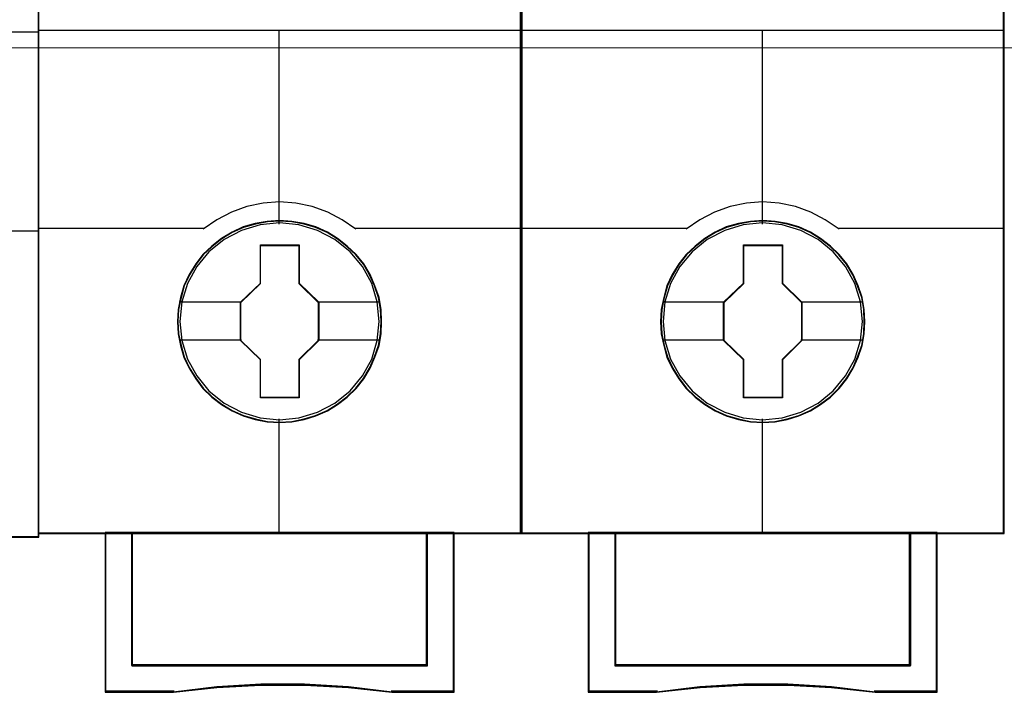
# Model space of a CAD drawing. Header units: millimetres. Extents: x -1290 to 1795, y -4192 to -1311.
# Tile 1024 of 1056: x 1443.5 to 1450.83, y -1929.75 to -1924.75. Entities that reach past the tile are written whole.
import ezdxf

# ---------------------------------------------------------------- set-up
doc = ezdxf.new("R2010")
doc.units = ezdxf.units.MM
doc.layers.add('45', color=7, linetype='Continuous')
doc.layers.add('Aparatura', color=7, linetype='Continuous', lineweight=13)

# ---------------------------------------------------------------- blocks, each defined once
blk = doc.blocks.new('*U156')
at = {"layer": '45', "color": 7}
blk.add_lwpolyline([(477.428846, -383.552872), (405.408028, -383.552872), (405.408028, -465.581435), (477.428846, -465.581435), (477.428846, -383.552872)], close=True, dxfattribs=at)
at = {"layer": '45', "color": 139}
blk.add_lwpolyline([(477.428846, -383.552872), (405.408028, -383.552872), (405.408028, -465.581435), (477.428846, -465.581435), (477.428846, -383.552872)], close=True, dxfattribs=at)
at = {"layer": '45', "color": 59}
blk.add_lwpolyline([(477.407363, -383.574418), (405.429512, -383.574418), (405.429512, -465.55989), (477.407363, -465.55989), (477.407363, -383.574418)], close=True, dxfattribs=at)
at = {"layer": '45', "color": 139}
for points in [[(405.408028, -446.775517), (477.428846, -446.775517)], [(471.21287, -454.180101), (477.428846, -454.180101)]]:
    blk.add_lwpolyline(points, dxfattribs=at)
blk = doc.blocks.new('*U157')
at = {"layer": '45', "color": 7}
for points in [[(495.37139, -383.712671), (477.398411, -383.712671), (477.398411, -465.443183), (495.37139, -465.443183), (495.37139, -383.712671)], [(490.183055, -457.559264), (490.160746, -457.107867), (490.088243, -456.65647), (489.932083, -456.221588), (489.753613, -455.808725), (489.519372, -455.412376), (489.234936, -455.065571), (488.905884, -454.74629), (488.53779, -454.465544), (488.16412, -454.223331), (487.729101, -454.036166), (487.299659, -453.909555), (486.842331, -453.826982), (486.385004, -453.799458), (485.927676, -453.826982), (485.481502, -453.909555), (485.029752, -454.036166), (484.617041, -454.223331), (484.226639, -454.465544), (483.864123, -454.74629), (483.529493, -455.065571), (483.261789, -455.412376), (483.016394, -455.808725), (482.821193, -456.221588), (482.698495, -456.65647), (482.609261, -457.107867), (482.581375, -457.559264), (482.609261, -458.010661), (482.698495, -458.445544), (482.821193, -458.880426), (483.016394, -459.293289), (483.261789, -459.689638), (483.529493, -460.047452), (483.864123, -460.372238), (484.226639, -460.64748), (484.617041, -460.878683), (485.029752, -461.065848), (485.481502, -461.197964), (485.927676, -461.291546), (486.385004, -461.313566), (486.842331, -461.291546), (487.299659, -461.197964), (487.729101, -461.065848), (488.16412, -460.878683), (488.53779, -460.64748), (488.905884, -460.372238), (489.234936, -460.047452), (489.519372, -459.689638), (489.753613, -459.293289), (489.932083, -458.880426), (490.088243, -458.445544), (490.160746, -458.010661), (490.183055, -457.559264)], [(490.183055, -457.559264), (490.160746, -457.107867), (490.088243, -456.65647), (489.932083, -456.221588), (489.753613, -455.808725), (489.519372, -455.412376), (489.234936, -455.065571), (488.905884, -454.74629), (488.53779, -454.465544), (488.16412, -454.223331), (487.729101, -454.036166), (487.299659, -453.909555), (486.842331, -453.826982), (486.385004, -453.799458), (485.927676, -453.826982), (485.481502, -453.909555), (485.029752, -454.036166), (484.617041, -454.223331), (484.226639, -454.465544), (483.864123, -454.74629), (483.529493, -455.065571), (483.261789, -455.412376), (483.016394, -455.808725), (482.821193, -456.221588), (482.698495, -456.65647), (482.609261, -457.107867), (482.581375, -457.559264), (482.609261, -458.010661), (482.698495, -458.445544), (482.821193, -458.880426), (483.016394, -459.293289), (483.261789, -459.689638), (483.529493, -460.047452), (483.864123, -460.372238), (484.226639, -460.64748), (484.617041, -460.878683), (485.029752, -461.065848), (485.481502, -461.197964), (485.927676, -461.291546), (486.385004, -461.313566), (486.842331, -461.291546), (487.299659, -461.197964), (487.729101, -461.065848), (488.16412, -460.878683), (488.53779, -460.64748), (488.905884, -460.372238), (489.234936, -460.047452), (489.519372, -459.689638), (489.753613, -459.293289), (489.932083, -458.880426), (490.088243, -458.445544), (490.160746, -458.010661), (490.183055, -457.559264)], [(490.165152, -457.559251), (490.142948, -457.110011), (490.070787, -456.660772), (489.915362, -456.227967), (489.737733, -455.817077), (489.504595, -455.422623), (489.221499, -455.077475), (488.893996, -454.75972), (488.527637, -454.480315), (488.155727, -454.23926), (487.722757, -454.05299), (487.295338, -453.926983), (486.840164, -453.844805), (486.38499, -453.817413), (485.929817, -453.844805), (485.485745, -453.926983), (485.036122, -454.05299), (484.625356, -454.23926), (484.236793, -454.480315), (483.875985, -454.75972), (483.542931, -455.077475), (483.276488, -455.422623), (483.032248, -455.817077), (482.837967, -456.227967), (482.715847, -456.660772), (482.627032, -457.110011), (482.599278, -457.559251), (482.627032, -458.008491), (482.715847, -458.441295), (482.837967, -458.874099), (483.032248, -459.284989), (483.276488, -459.679444), (483.542931, -460.035548), (483.875985, -460.358782), (484.236793, -460.632708), (484.625356, -460.862807), (485.036122, -461.049077), (485.485745, -461.180562), (485.929817, -461.273697), (486.38499, -461.295611), (486.840164, -461.273697), (487.295338, -461.180562), (487.722757, -461.049077), (488.155727, -460.862807), (488.527637, -460.632708), (488.893996, -460.358782), (489.221499, -460.035548), (489.504595, -459.679444), (489.737733, -459.284989), (489.915362, -458.874099), (490.070787, -458.441295), (490.142948, -458.008491), (490.165152, -457.559251)], [(485.670748, -454.702587), (487.115923, -454.702587), (487.115923, -456.130993), (487.841322, -456.836923), (487.841322, -458.265328), (487.115923, -458.982288), (487.115923, -460.399664), (485.670748, -460.399664), (485.670748, -458.982288), (484.928479, -458.265328), (484.928479, -456.836923), (485.670748, -456.130993), (485.670748, -454.702587)], [(485.670748, -454.702587), (487.115923, -454.702587), (487.115923, -454.702587), (487.115923, -456.130993), (487.115923, -456.130993), (487.841322, -456.836923), (487.841322, -456.836923), (487.841322, -458.265328), (487.841322, -458.265328), (487.115923, -458.982288), (487.115923, -458.982288), (487.115923, -460.399664), (487.115923, -460.399664), (485.670748, -460.399664), (485.670748, -460.399664), (485.670748, -458.982288), (485.670748, -458.982288), (484.928479, -458.265328), (484.928479, -458.265328), (484.928479, -456.836923), (484.928479, -456.836923), (485.670748, -456.130993), (485.670748, -456.130993), (485.670748, -454.702587), (485.670748, -454.702587)], [(485.679526, -454.720542), (487.106937, -454.720542), (487.106937, -456.139944), (487.823419, -456.841424), (487.823419, -458.260826), (487.106937, -458.973267), (487.106937, -460.381709), (485.679526, -460.381709), (485.679526, -458.973267), (484.946382, -458.260826), (484.946382, -456.841424), (485.679526, -456.139944), (485.679526, -454.720542)], [(491.883133, -465.405478), (491.883133, -470.356083), (480.886668, -470.356083), (480.886668, -465.405478), (479.89053, -465.405478), (479.89053, -471.353922), (482.433741, -471.353922), (484.05316, -471.177509), (485.683709, -471.089302), (487.314258, -471.089302), (488.944806, -471.177509), (490.56979, -471.353922), (492.87927, -471.353922), (492.87927, -465.405478), (491.883133, -465.405478)], [(486.378437, -465.405478), (480.882365, -465.405478), (480.882365, -470.362814), (491.885645, -470.362814), (491.885645, -465.405478), (486.378437, -465.405478)], [(491.885645, -470.362814), (491.885645, -465.405478), (486.378437, -465.405478), (480.882365, -465.405478), (480.882365, -470.362814), (491.885645, -470.362814)]]:
    blk.add_lwpolyline(points, close=True, dxfattribs=at)
at = {"layer": '45', "color": 139}
for points in [[(495.37139, -383.712671), (477.398411, -383.712671), (477.398411, -465.443183), (495.37139, -465.443183), (495.37139, -383.712671)], [(490.093539, -457.548373), (490.021022, -456.827196), (489.814627, -456.144555), (489.468776, -455.511461), (489.011359, -454.955439), (488.447957, -454.504015), (487.80088, -454.162695), (487.103599, -453.953499), (486.378427, -453.887437), (485.658833, -453.953499), (484.967131, -454.162695), (484.320054, -454.504015), (483.756651, -454.955439), (483.299235, -455.511461), (482.953384, -456.144555), (482.74141, -456.827196), (482.674471, -457.548373), (482.74141, -458.264044), (482.953384, -458.95219), (483.299235, -459.579779), (483.756651, -460.135801), (484.320054, -460.59273), (484.967131, -460.928545), (485.658833, -461.143247), (486.378427, -461.214814), (487.103599, -461.143247), (487.80088, -460.928545), (488.447957, -460.59273), (489.011359, -460.135801), (489.468776, -459.579779), (489.814627, -458.95219), (490.021022, -458.264044), (490.093539, -457.548373)]]:
    blk.add_lwpolyline(points, close=True, dxfattribs=at)
at = {"layer": '45', "color": 59}
for points in [[(495.353487, -383.730625), (477.416314, -383.730625), (477.416314, -465.425228), (495.353487, -465.425228), (495.353487, -383.730625)], [(491.883133, -465.405478), (491.883133, -470.356083), (480.886668, -470.356083), (480.886668, -465.405478), (479.89053, -465.405478), (479.89053, -471.353922), (482.433741, -471.353922), (484.05316, -471.177509), (485.683709, -471.089302), (487.314258, -471.089302), (488.944806, -471.177509), (490.56979, -471.353922), (492.87927, -471.353922), (492.87927, -465.405478), (491.883133, -465.405478)], [(491.867976, -465.423433), (491.867976, -470.344152), (480.901825, -470.344152), (480.901825, -465.423433), (479.908434, -465.423433), (479.908434, -471.335967), (482.444634, -471.335967), (484.059588, -471.160619), (485.685642, -471.072945), (487.311696, -471.072945), (488.937749, -471.160619), (490.558254, -471.335967), (492.861367, -471.335967), (492.861367, -465.423433), (491.867976, -465.423433)], [(486.378437, -465.405478), (480.882365, -465.405478), (480.882365, -470.362814), (491.885645, -470.362814), (491.885645, -465.405478), (486.378437, -465.405478)], [(491.885645, -470.362814), (491.885645, -465.405478), (486.378437, -465.405478), (480.882365, -465.405478), (480.882365, -470.362814), (491.885645, -470.362814)], [(486.379351, -465.423433), (480.902059, -465.423433), (480.902059, -470.344859), (491.867742, -470.344859), (491.867742, -465.423433), (486.379351, -465.423433)]]:
    blk.add_lwpolyline(points, close=True, dxfattribs=at)
at = {"layer": '45', "color": 139}
for points in [[(477.398411, -446.707289), (495.37139, -446.707289)], [(486.358941, -446.707289), (486.358941, -453.930528)], [(489.228817, -454.122645), (488.714789, -453.770028), (488.178412, -453.479972), (487.602924, -453.275226), (486.993912, -453.144416), (486.379313, -453.104605), (485.775889, -453.144416), (485.166877, -453.275226), (484.591389, -453.479972), (484.043838, -453.770028), (483.540984, -454.122645)], [(477.398411, -454.08494), (483.580371, -454.08494)], [(489.18943, -454.08494), (495.37139, -454.08494)], [(486.358941, -461.171722), (486.358941, -465.443183)], [(479.89053, -465.405478), (479.89053, -471.353922)], [(480.882365, -465.405478), (480.882365, -470.362814)], [(491.848049, -470.362814), (491.848049, -465.405478)], [(492.841674, -465.405478), (492.841674, -471.353922)], [(480.882365, -470.323313), (491.885645, -470.323313)], [(482.465004, -471.316217), (479.89053, -471.316217)], [(490.576925, -471.353922), (488.948893, -471.152828), (487.315287, -471.052281), (485.68168, -471.052281), (484.048073, -471.152828), (482.425617, -471.353922)], [(492.87927, -471.316217), (490.537538, -471.316217)]]:
    blk.add_lwpolyline(points, dxfattribs=at)
at = {"layer": '45', "color": 7}
for points in [[(482.652987, -456.823056), (484.966075, -456.823056)], [(487.801935, -456.823056), (490.111442, -456.823056)], [(482.652987, -458.24149), (484.966075, -458.24149)], [(487.801935, -458.24149), (490.111442, -458.24149)]]:
    blk.add_lwpolyline(points, dxfattribs=at)
at = {"layer": '45', "color": 140}
blk.add_lwpolyline([(491.867742, -470.344859), (491.867742, -465.423433), (486.379351, -465.423433), (480.902059, -465.423433), (480.902059, -470.344859), (491.867742, -470.344859)], close=True, dxfattribs=at)
blk = doc.blocks.new('*U158')
at = {"layer": '45', "color": 7}
for points in [[(513.356901, -383.712671), (495.383922, -383.712671), (495.383922, -465.443183), (513.356901, -465.443183), (513.356901, -383.712671)], [(508.168566, -457.559264), (508.146257, -457.107867), (508.073754, -456.65647), (507.917594, -456.221588), (507.739124, -455.808725), (507.504883, -455.412376), (507.220448, -455.065571), (506.891395, -454.74629), (506.523302, -454.465544), (506.149631, -454.223331), (505.714612, -454.036166), (505.28517, -453.909555), (504.827842, -453.826982), (504.370515, -453.799458), (503.913187, -453.826982), (503.467013, -453.909555), (503.015263, -454.036166), (502.602552, -454.223331), (502.21215, -454.465544), (501.849635, -454.74629), (501.515004, -455.065571), (501.2473, -455.412376), (501.001905, -455.808725), (500.806704, -456.221588), (500.684006, -456.65647), (500.594772, -457.107867), (500.566886, -457.559264), (500.594772, -458.010661), (500.684006, -458.445544), (500.806704, -458.880426), (501.001905, -459.293289), (501.2473, -459.689638), (501.515004, -460.047452), (501.849635, -460.372238), (502.21215, -460.64748), (502.602552, -460.878683), (503.015263, -461.065848), (503.467013, -461.197964), (503.913187, -461.291546), (504.370515, -461.313566), (504.827842, -461.291546), (505.28517, -461.197964), (505.714612, -461.065848), (506.149631, -460.878683), (506.523302, -460.64748), (506.891395, -460.372238), (507.220448, -460.047452), (507.504883, -459.689638), (507.739124, -459.293289), (507.917594, -458.880426), (508.073754, -458.445544), (508.146257, -458.010661), (508.168566, -457.559264)], [(508.168566, -457.559264), (508.146257, -457.107867), (508.073754, -456.65647), (507.917594, -456.221588), (507.739124, -455.808725), (507.504883, -455.412376), (507.220448, -455.065571), (506.891395, -454.74629), (506.523302, -454.465544), (506.149631, -454.223331), (505.714612, -454.036166), (505.28517, -453.909555), (504.827842, -453.826982), (504.370515, -453.799458), (503.913187, -453.826982), (503.467013, -453.909555), (503.015263, -454.036166), (502.602552, -454.223331), (502.21215, -454.465544), (501.849635, -454.74629), (501.515004, -455.065571), (501.2473, -455.412376), (501.001905, -455.808725), (500.806704, -456.221588), (500.684006, -456.65647), (500.594772, -457.107867), (500.566886, -457.559264), (500.594772, -458.010661), (500.684006, -458.445544), (500.806704, -458.880426), (501.001905, -459.293289), (501.2473, -459.689638), (501.515004, -460.047452), (501.849635, -460.372238), (502.21215, -460.64748), (502.602552, -460.878683), (503.015263, -461.065848), (503.467013, -461.197964), (503.913187, -461.291546), (504.370515, -461.313566), (504.827842, -461.291546), (505.28517, -461.197964), (505.714612, -461.065848), (506.149631, -460.878683), (506.523302, -460.64748), (506.891395, -460.372238), (507.220448, -460.047452), (507.504883, -459.689638), (507.739124, -459.293289), (507.917594, -458.880426), (508.073754, -458.445544), (508.146257, -458.010661), (508.168566, -457.559264)], [(508.150663, -457.559251), (508.128465, -457.110011), (508.05632, -456.660772), (507.900932, -456.227967), (507.723345, -455.817077), (507.490262, -455.422623), (507.207234, -455.077475), (506.879808, -454.75972), (506.513536, -454.480315), (506.141713, -454.23926), (505.708846, -454.05299), (505.281528, -453.926983), (504.826462, -453.844805), (504.371396, -453.817413), (503.91633, -453.844805), (503.472363, -453.926983), (503.022847, -454.05299), (502.612178, -454.23926), (502.223707, -454.480315), (501.862984, -454.75972), (501.530009, -455.077475), (501.263629, -455.422623), (501.019447, -455.817077), (500.825211, -456.227967), (500.703121, -456.660772), (500.614327, -457.110011), (500.586579, -457.559251), (500.614327, -458.008491), (500.703121, -458.441295), (500.825211, -458.874099), (501.019447, -459.284989), (501.263629, -459.679444), (501.530009, -460.035548), (501.862984, -460.358782), (502.223707, -460.632708), (502.612178, -460.862807), (503.022847, -461.049077), (503.472363, -461.180562), (503.91633, -461.273697), (504.371396, -461.295611), (504.826462, -461.273697), (505.281528, -461.180562), (505.708846, -461.049077), (506.141713, -460.862807), (506.513536, -460.632708), (506.879808, -460.358782), (507.207234, -460.035548), (507.490262, -459.679444), (507.723345, -459.284989), (507.900932, -458.874099), (508.05632, -458.441295), (508.128465, -458.008491), (508.150663, -457.559251)], [(503.656259, -454.702587), (505.101434, -454.702587), (505.101434, -456.130993), (505.826833, -456.836923), (505.826833, -458.265328), (505.101434, -458.982288), (505.101434, -460.399664), (503.656259, -460.399664), (503.656259, -458.982288), (502.91399, -458.265328), (502.91399, -456.836923), (503.656259, -456.130993), (503.656259, -454.702587)], [(503.656259, -454.702587), (505.101434, -454.702587), (505.101434, -454.702587), (505.101434, -456.130993), (505.101434, -456.130993), (505.826833, -456.836923), (505.826833, -456.836923), (505.826833, -458.265328), (505.826833, -458.265328), (505.101434, -458.982288), (505.101434, -458.982288), (505.101434, -460.399664), (505.101434, -460.399664), (503.656259, -460.399664), (503.656259, -460.399664), (503.656259, -458.982288), (503.656259, -458.982288), (502.91399, -458.265328), (502.91399, -458.265328), (502.91399, -456.836923), (502.91399, -456.836923), (503.656259, -456.130993), (503.656259, -456.130993), (503.656259, -454.702587), (503.656259, -454.702587)], [(503.666372, -454.720542), (505.092894, -454.720542), (505.092894, -456.139944), (505.80893, -456.841424), (505.80893, -458.260826), (505.092894, -458.973267), (505.092894, -460.381709), (503.666372, -460.381709), (503.666372, -458.973267), (502.933683, -458.260826), (502.933683, -456.841424), (503.666372, -456.139944), (503.666372, -454.720542)], [(509.870297, -465.405478), (509.870297, -470.356083), (498.872316, -470.356083), (498.872316, -465.405478), (497.876041, -465.405478), (497.876041, -471.353922), (500.419603, -471.353922), (502.039245, -471.177509), (503.670018, -471.089302), (505.300792, -471.089302), (506.931565, -471.177509), (508.556773, -471.353922), (510.866572, -471.353922), (510.866572, -465.405478), (509.870297, -465.405478)], [(504.365738, -465.405478), (498.869667, -465.405478), (498.869667, -470.362814), (509.872947, -470.362814), (509.872947, -465.405478), (504.365738, -465.405478)], [(509.872947, -470.362814), (509.872947, -465.405478), (504.365738, -465.405478), (498.869667, -465.405478), (498.869667, -470.362814), (509.872947, -470.362814)]]:
    blk.add_lwpolyline(points, close=True, dxfattribs=at)
at = {"layer": '45', "color": 139}
for points in [[(513.356901, -383.712671), (495.383922, -383.712671), (495.383922, -465.443183), (513.356901, -465.443183), (513.356901, -383.712671)], [(508.080841, -457.548373), (508.008323, -456.827196), (507.801928, -456.144555), (507.456077, -455.511461), (506.998661, -454.955439), (506.435258, -454.504015), (505.788181, -454.162695), (505.0909, -453.953499), (504.365728, -453.887437), (503.646135, -453.953499), (502.954432, -454.162695), (502.307355, -454.504015), (501.743952, -454.955439), (501.286536, -455.511461), (500.940685, -456.144555), (500.728712, -456.827196), (500.661773, -457.548373), (500.728712, -458.264044), (500.940685, -458.95219), (501.286536, -459.579779), (501.743952, -460.135801), (502.307355, -460.59273), (502.954432, -460.928545), (503.646135, -461.143247), (504.365728, -461.214814), (505.0909, -461.143247), (505.788181, -460.928545), (506.435258, -460.59273), (506.998661, -460.135801), (507.456077, -459.579779), (507.801928, -458.95219), (508.008323, -458.264044), (508.080841, -457.548373)]]:
    blk.add_lwpolyline(points, close=True, dxfattribs=at)
at = {"layer": '45', "color": 59}
for points in [[(513.338998, -383.730625), (495.403616, -383.730625), (495.403616, -465.425228), (513.338998, -465.425228), (513.338998, -383.730625)], [(509.870297, -465.405478), (509.870297, -470.356083), (498.872316, -470.356083), (498.872316, -465.405478), (497.876041, -465.405478), (497.876041, -471.353922), (500.419603, -471.353922), (502.039245, -471.177509), (503.670018, -471.089302), (505.300792, -471.089302), (506.931565, -471.177509), (508.556773, -471.353922), (510.866572, -471.353922), (510.866572, -465.405478), (509.870297, -465.405478)], [(509.853487, -465.423433), (509.853487, -470.344152), (498.887336, -470.344152), (498.887336, -465.423433), (497.893945, -465.423433), (497.893945, -471.335967), (500.430145, -471.335967), (502.045099, -471.160619), (503.671153, -471.072945), (505.297207, -471.072945), (506.92326, -471.160619), (508.543765, -471.335967), (510.846878, -471.335967), (510.846878, -465.423433), (509.853487, -465.423433)], [(504.365738, -465.405478), (498.869667, -465.405478), (498.869667, -470.362814), (509.872947, -470.362814), (509.872947, -465.405478), (504.365738, -465.405478)], [(509.872947, -470.362814), (509.872947, -465.405478), (504.365738, -465.405478), (498.869667, -465.405478), (498.869667, -470.362814), (509.872947, -470.362814)], [(504.365756, -465.423433), (498.88757, -465.423433), (498.88757, -470.344859), (509.855043, -470.344859), (509.855043, -465.423433), (504.365756, -465.423433)]]:
    blk.add_lwpolyline(points, close=True, dxfattribs=at)
at = {"layer": '45', "color": 139}
for points in [[(495.383922, -446.707289), (513.356901, -446.707289)], [(504.346242, -446.707289), (504.346242, -453.930528)], [(507.214328, -454.122645), (506.7003, -453.770028), (506.163923, -453.479972), (505.588435, -453.275226), (504.979423, -453.144416), (504.364824, -453.104605), (503.7614, -453.144416), (503.152388, -453.275226), (502.5769, -453.479972), (502.029349, -453.770028), (501.526495, -454.122645)], [(495.383922, -454.08494), (501.565882, -454.08494)], [(507.176731, -454.08494), (513.356901, -454.08494)], [(504.346242, -461.171722), (504.346242, -465.443183)], [(497.876041, -465.405478), (497.876041, -471.353922)], [(498.869667, -465.405478), (498.869667, -470.362814)], [(509.83356, -470.362814), (509.83356, -465.405478)], [(510.827185, -465.405478), (510.827185, -471.353922)], [(498.869667, -470.323313), (509.872947, -470.323313)], [(500.450515, -471.316217), (497.876041, -471.316217)], [(508.562436, -471.353922), (506.934404, -471.152828), (505.300798, -471.052281), (503.667191, -471.052281), (502.033584, -471.152828), (500.411128, -471.353922)], [(510.866572, -471.316217), (508.524839, -471.316217)]]:
    blk.add_lwpolyline(points, dxfattribs=at)
at = {"layer": '45', "color": 7}
for points in [[(500.640289, -456.823056), (502.953377, -456.823056)], [(505.789237, -456.823056), (508.096954, -456.823056)], [(500.640289, -458.24149), (502.953377, -458.24149)], [(505.789237, -458.24149), (508.096954, -458.24149)]]:
    blk.add_lwpolyline(points, dxfattribs=at)
at = {"layer": '45', "color": 140}
blk.add_lwpolyline([(509.855043, -470.344859), (509.855043, -465.423433), (504.365756, -465.423433), (498.88757, -465.423433), (498.88757, -470.344859), (509.855043, -470.344859)], close=True, dxfattribs=at)

msp = doc.modelspace()

# ---------------------------------------------------------------- linework, layer by layer
at = {"layer": 'Aparatura', "color": 7, "lineweight": 13}
msp.add_lwpolyline([(1429.2287, -1915.9594), (1515.5749, -1915.9594), (1515.5749, -1924.9559), (1429.2287, -1924.9559), (1429.2287, -1915.9594)], close=True, dxfattribs=at)
msp.add_lwpolyline([(1429.2287, -1924.9556), (1515.5749, -1924.9556)], dxfattribs=at)

# ---------------------------------------------------------------- block references
at = {"layer": 'Aparatura', "color": 7, "lineweight": 13, "xscale": 0.2, "yscale": 0.2, "zscale": 0.2}
for name in ['*U157', '*U158', '*U156']:
    msp.add_blockref(name, (1348.1554, -1835.4819), dxfattribs=at)

doc.saveas('drawing.dxf')
